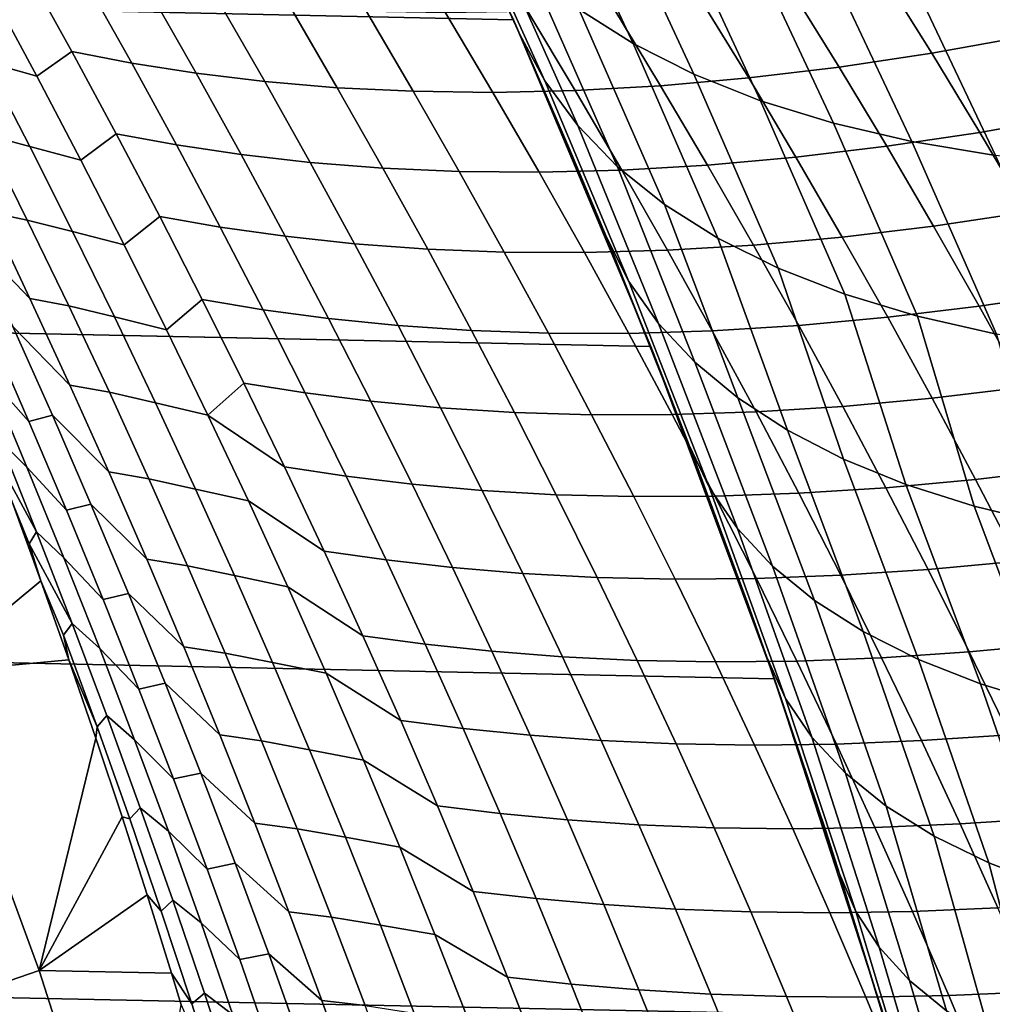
# Model space of a CAD drawing. Header units: metres. Extents: x -29 to 117, y -464 to 29.
# Tile 237 of 362: x 24.72 to 28.04, y 8.39 to 11.75. Entities that reach past the tile are written whole.
import ezdxf

# ---------------------------------------------------------------- set-up
doc = ezdxf.new("R2010")
doc.units = ezdxf.units.M
doc.layers.add('solid_24_501_056_XXX', color=7, linetype='CONTINUOUS')

msp = doc.modelspace()

# ---------------------------------------------------------------- linework, layer by layer
at = {"layer": 'solid_24_501_056_XXX'}
for points in [[(26.401428, 11.754766, -99.5), (-25.886116, 12.849844, -99.5), (-25.325327, 13.922554, -99.5), (25.886116, 12.849844, -99.5)], [(26.870518, 10.63886, -99.5), (-26.401428, 11.754766, -99.5), (-25.886116, 12.849844, -99.5), (26.401428, 11.754766, -99.5)], [(26.422594, 11.707113, 18.701143), (26.401428, 11.754766, -99.5), (25.886116, 12.849844, -99.5), (26.242298, 12.105858, 18.942591)], [(26.507053, 12.325707, 21.65027), (26.810678, 11.673087, 21.266365), (26.62525, 11.791043, 20.845161), (26.3193, 12.445448, 21.238832)], [(26.111, 12.386514, 19.11849), (26.422594, 11.707113, 18.701143), (26.242298, 12.105858, 18.942591)], [(26.203711, 12.221747, 19.55518), (26.508913, 11.545798, 19.149055), (26.422594, 11.707113, 18.701143), (26.111, 12.386514, 19.11849)], [(26.715372, 12.219617, 22.05551), (27.017679, 11.56857, 21.681019), (26.810678, 11.673087, 21.266365), (26.507053, 12.325707, 21.65027)], [(26.321302, 12.065793, 19.988262), (26.620943, 11.393126, 19.592409), (26.508913, 11.545798, 19.149055), (26.203711, 12.221747, 19.55518)], [(26.943644, 12.127488, 22.453348), (27.245617, 11.47781, 22.087854), (27.017679, 11.56857, 21.681019), (26.715372, 12.219617, 22.05551)], [(27.191189, 12.049595, 22.842609), (27.493799, 11.401085, 22.485636), (27.245617, 11.47781, 22.087854), (26.943644, 12.127488, 22.453348)], [(26.461958, 11.922078, 20.418694), (26.757051, 11.2524, 20.032969), (26.620943, 11.393126, 19.592409), (26.321302, 12.065793, 19.988262)], [(27.457275, 11.986167, 23.222143), (27.761469, 11.33863, 22.873144), (27.493799, 11.401085, 22.485636), (27.191189, 12.049595, 22.842609)], [(28.153046, 11.698453, 78.250122), (28.481749, 11.767715, 78.050812), (28.312296, 12.036359, 77.928833), (27.984922, 11.966834, 78.130173)], [(27.741116, 11.937392, 23.590824), (28.047808, 11.290633, 23.249197), (27.761469, 11.33863, 22.873144), (27.457275, 11.986167, 23.222143)], [(27.83004, 11.640263, 78.462173), (28.153046, 11.698453, 78.250122), (27.984922, 11.966834, 78.130173), (27.663189, 11.908591, 78.344086)], [(28.041872, 11.903417, 23.947563), (28.35194, 11.257243, 23.61265), (28.047808, 11.290633, 23.249197), (27.741116, 11.937392, 23.590824)], [(24.77412, 11.562325, 81.922707), (24.8941, 11.646217, 81.537537), (24.739557, 11.925807, 81.430641), (24.620005, 11.848322, 81.815804)], [(24.8941, 11.646217, 81.537537), (25.098444, 11.606708, 81.20826), (24.942703, 11.884617, 81.100906), (24.739557, 11.925807, 81.430641)], [(26.62525, 11.791043, 20.845161), (26.916813, 11.124065, 20.469351), (26.757051, 11.2524, 20.032969), (26.461958, 11.922078, 20.418694)], [(27.513681, 11.592826, 78.686722), (27.83004, 11.640263, 78.462173), (27.663189, 11.908591, 78.344086), (27.348055, 11.861306, 78.570343)], [(24.60058, 11.611274, 82.267555), (24.77412, 11.562325, 81.922707), (24.620005, 11.848322, 81.815804), (24.447783, 11.899095, 82.160973)], [(25.098444, 11.606708, 81.20826), (25.318169, 11.572198, 80.888031), (25.161304, 11.848495, 80.780144), (24.942703, 11.884617, 81.100906)], [(25.318169, 11.572198, 80.888031), (25.552467, 11.54358, 80.577217), (25.394535, 11.818352, 80.468727), (25.161304, 11.848495, 80.780144)], [(27.204805, 11.55595, 78.923447), (27.513681, 11.592826, 78.686722), (27.348055, 11.861306, 78.570343), (27.040363, 11.824782, 78.808632)], [(25.552467, 11.54358, 80.577217), (25.800047, 11.522474, 80.275909), (25.641066, 11.795845, 80.166702), (25.394535, 11.818352, 80.468727)], [(26.90423, 11.529424, 79.171997), (27.204805, 11.55595, 78.923447), (27.040363, 11.824782, 78.808632), (26.740934, 11.798801, 79.058594)], [(25.800047, 11.522474, 80.275909), (26.059671, 11.510262, 79.984222), (25.899633, 11.782384, 79.874168), (25.641066, 11.795845, 80.166702)], [(26.059671, 11.510262, 79.984222), (26.330936, 11.50679, 79.702843), (26.16984, 11.77782, 79.591812), (25.899633, 11.782384, 79.874168)], [(26.330936, 11.50679, 79.702843), (26.612648, 11.513181, 79.431908), (26.450464, 11.783295, 79.319771), (26.16984, 11.77782, 79.591812)], [(26.612648, 11.513181, 79.431908), (26.90423, 11.529424, 79.171997), (26.740934, 11.798801, 79.058594), (26.450464, 11.783295, 79.319771)], [(26.810678, 11.673087, 21.266365), (27.099726, 11.008523, 20.900183), (26.916813, 11.124065, 20.469351), (26.62525, 11.791043, 20.845161)], [(27.292519, 9.504066, -99.5), (-26.870518, 10.63886, -99.5), (-26.401428, 11.754766, -99.5), (26.870518, 10.63886, -99.5)], [(26.910879, 10.536346, 18.04961), (26.870518, 10.63886, -99.5), (26.401428, 11.754766, -99.5), (26.719536, 11.012557, 18.304743)], [(26.59129, 11.318716, 18.475792), (26.719536, 11.012557, 18.304743), (26.401428, 11.754766, -99.5)], [(26.422594, 11.707113, 18.701143), (26.59129, 11.318716, 18.475792), (26.401428, 11.754766, -99.5)], [(26.422594, 11.707113, 18.701143), (26.719536, 11.012557, 18.304743), (26.59129, 11.318716, 18.475792)], [(26.508913, 11.545798, 19.149055), (26.795904, 10.861184, 18.744738), (26.719536, 11.012557, 18.304743), (26.422594, 11.707113, 18.701143)], [(27.017679, 11.56857, 21.681019), (27.305212, 10.906137, 21.32411), (27.099726, 11.008523, 20.900183), (26.810678, 11.673087, 21.266365)], [(27.993818, 11.369973, 78.577858), (28.318092, 11.428038, 78.367683), (28.153046, 11.698453, 78.250122), (27.83004, 11.640263, 78.462173)], [(24.597071, 11.362907, 82.726868), (24.75025, 11.322083, 82.371529), (24.60058, 11.611274, 82.267555), (24.449028, 11.653707, 82.623352)], [(24.925097, 11.274929, 82.027016), (25.045607, 11.365223, 81.641937), (24.8941, 11.646217, 81.537537), (24.77412, 11.562325, 81.922707)], [(25.045607, 11.365223, 81.641937), (25.251139, 11.32736, 81.313133), (25.098444, 11.606708, 81.20826), (24.8941, 11.646217, 81.537537)], [(27.676237, 11.322453, 78.800697), (27.993818, 11.369973, 78.577858), (27.83004, 11.640263, 78.462173), (27.513681, 11.592826, 78.686722)], [(24.75025, 11.322083, 82.371529), (24.925097, 11.274929, 82.027016), (24.77412, 11.562325, 81.922707), (24.60058, 11.611274, 82.267555)], [(25.251139, 11.32736, 81.313133), (25.471985, 11.294429, 80.993439), (25.318169, 11.572198, 80.888031), (25.098444, 11.606708, 81.20826)], [(25.471985, 11.294429, 80.993439), (25.707348, 11.267297, 80.68325), (25.552467, 11.54358, 80.577217), (25.318169, 11.572198, 80.888031)], [(27.245617, 11.47781, 22.087854), (27.532629, 10.81723, 21.739801), (27.305212, 10.906137, 21.32411), (27.017679, 11.56857, 21.681019)], [(27.366179, 11.285293, 79.035858), (27.676237, 11.322453, 78.800697), (27.513681, 11.592826, 78.686722), (27.204805, 11.55595, 78.923447)], [(25.707348, 11.267297, 80.68325), (25.955971, 11.24755, 80.382668), (25.800047, 11.522474, 80.275909), (25.552467, 11.54358, 80.577217)], [(26.620943, 11.393126, 19.592409), (26.896746, 10.71775, 19.180866), (26.795904, 10.861184, 18.744738), (26.508913, 11.545798, 19.149055)], [(27.064457, 11.258284, 79.282997), (27.366179, 11.285293, 79.035858), (27.204805, 11.55595, 78.923447), (26.90423, 11.529424, 79.171997)], [(25.955971, 11.24755, 80.382668), (26.21665, 11.236538, 80.091843), (26.059671, 11.510262, 79.984222), (25.800047, 11.522474, 80.275909)], [(26.21665, 11.236538, 80.091843), (26.48897, 11.234111, 79.81144), (26.330936, 11.50679, 79.702843), (26.059671, 11.510262, 79.984222)], [(26.48897, 11.234111, 79.81144), (26.771765, 11.241364, 79.541641), (26.612648, 11.513181, 79.431908), (26.330936, 11.50679, 79.702843)], [(26.771765, 11.241364, 79.541641), (27.064457, 11.258284, 79.282997), (26.90423, 11.529424, 79.171997), (26.612648, 11.513181, 79.431908)], [(27.493799, 11.401085, 22.485636), (27.78126, 10.742081, 22.14595), (27.532629, 10.81723, 21.739801), (27.245617, 11.47781, 22.087854)], [(27.761469, 11.33863, 22.873144), (28.050325, 10.680923, 22.541281), (27.78126, 10.742081, 22.14595), (27.493799, 11.401085, 22.485636)], [(28.154457, 11.097746, 78.691116), (28.479998, 11.155609, 78.482796), (28.318092, 11.428038, 78.367683), (27.993818, 11.369973, 78.577858)], [(24.611361, 11.097818, 83.194489), (24.741951, 11.070801, 82.827751), (24.597071, 11.362907, 82.726868), (24.468527, 11.391171, 83.094299)], [(25.07288, 10.986169, 82.128716), (25.194023, 11.082858, 81.74382), (25.045607, 11.365223, 81.641937), (24.925097, 11.274929, 82.027016)], [(25.194023, 11.082858, 81.74382), (25.400736, 11.046608, 81.415504), (25.251139, 11.32736, 81.313133), (25.045607, 11.365223, 81.641937)], [(26.757051, 11.2524, 20.032969), (27.020807, 10.584995, 19.61438), (26.896746, 10.71775, 19.180866), (26.620943, 11.393126, 19.592409)], [(27.835657, 11.050216, 78.912239), (28.154457, 11.097746, 78.691116), (27.993818, 11.369973, 78.577858), (27.676237, 11.322453, 78.800697)], [(24.741951, 11.070801, 82.827751), (24.896738, 11.031556, 82.472885), (24.75025, 11.322083, 82.371529), (24.597071, 11.362907, 82.726868)], [(28.047808, 11.290633, 23.249197), (28.338978, 10.633953, 22.924551), (28.050325, 10.680923, 22.541281), (27.761469, 11.33863, 22.873144)], [(24.411787, 11.308157, 83.506508), (24.553656, 11.008043, 83.606682), (24.751009, 10.803224, 83.292038), (24.611361, 11.097818, 83.194489)], [(24.896738, 11.031556, 82.472885), (25.07288, 10.986169, 82.128716), (24.925097, 11.274929, 82.027016), (24.75025, 11.322083, 82.371529)], [(25.400736, 11.046608, 81.415504), (25.622694, 11.015217, 81.096359), (25.471985, 11.294429, 80.993439), (25.251139, 11.32736, 81.313133)], [(27.52442, 11.012836, 79.145836), (27.835657, 11.050216, 78.912239), (27.676237, 11.322453, 78.800697), (27.366179, 11.285293, 79.035858)], [(25.622694, 11.015217, 81.096359), (25.859118, 10.989532, 80.786804), (25.707348, 11.267297, 80.68325), (25.471985, 11.294429, 80.993439)], [(25.859118, 10.989532, 80.786804), (26.10878, 10.971101, 80.486961), (25.955971, 11.24755, 80.382668), (25.707348, 11.267297, 80.68325)], [(27.221558, 10.985407, 79.391548), (27.52442, 11.012836, 79.145836), (27.366179, 11.285293, 79.035858), (27.064457, 11.258284, 79.282997)], [(26.10878, 10.971101, 80.486961), (26.370508, 10.961243, 80.196999), (26.21665, 11.236538, 80.091843), (25.955971, 11.24755, 80.382668)], [(26.370508, 10.961243, 80.196999), (26.643883, 10.959808, 79.917587), (26.48897, 11.234111, 79.81144), (26.21665, 11.236538, 80.091843)], [(26.643883, 10.959808, 79.917587), (26.927759, 10.967868, 79.648918), (26.771765, 11.241364, 79.541641), (26.48897, 11.234111, 79.81144)], [(26.916813, 11.124065, 20.469351), (27.167717, 10.46332, 20.043987), (27.020807, 10.584995, 19.61438), (26.757051, 11.2524, 20.032969)], [(26.927759, 10.967868, 79.648918), (27.221558, 10.985407, 79.391548), (27.064457, 11.258284, 79.282997), (26.771765, 11.241364, 79.541641)], [(24.751009, 10.803224, 83.292038), (24.883615, 10.777419, 82.926003), (24.741951, 11.070801, 82.827751), (24.611361, 11.097818, 83.194489)], [(27.099726, 11.008523, 20.900183), (27.337036, 10.353086, 20.468403), (27.167717, 10.46332, 20.043987), (26.916813, 11.124065, 20.469351)], [(27.991877, 10.776135, 79.021309), (28.311893, 10.823605, 78.801895), (28.154457, 11.097746, 78.691116), (27.835657, 11.050216, 78.912239)], [(24.883615, 10.777419, 82.926003), (25.039989, 10.739726, 82.571602), (24.896738, 11.031556, 82.472885), (24.741951, 11.070801, 82.827751)], [(25.217413, 10.696077, 82.227783), (25.339296, 10.799152, 81.843163), (25.194023, 11.082858, 81.74382), (25.07288, 10.986169, 82.128716)], [(25.339296, 10.799152, 81.843163), (25.54718, 10.764482, 81.515343), (25.400736, 11.046608, 81.415504), (25.194023, 11.082858, 81.74382)], [(25.039989, 10.739726, 82.571602), (25.217413, 10.696077, 82.227783), (25.07288, 10.986169, 82.128716), (24.896738, 11.031556, 82.472885)], [(25.54718, 10.764482, 81.515343), (25.770243, 10.734594, 81.196762), (25.622694, 11.015217, 81.096359), (25.400736, 11.046608, 81.415504)], [(27.679468, 10.738605, 79.253342), (27.991877, 10.776135, 79.021309), (27.835657, 11.050216, 78.912239), (27.52442, 11.012836, 79.145836)], [(24.553656, 11.008043, 83.606682), (24.692238, 10.706684, 83.704124), (24.887419, 10.507417, 83.386925), (24.751009, 10.803224, 83.292038)], [(25.770243, 10.734594, 81.196762), (26.007719, 10.710316, 80.887848), (25.859118, 10.989532, 80.786804), (25.622694, 11.015217, 81.096359)], [(26.719536, 11.012557, 18.304743), (27.001261, 10.302521, 17.928955), (26.910879, 10.536346, 18.04961)], [(26.795904, 10.861184, 18.744738), (27.071301, 10.156134, 18.377897), (27.001261, 10.302521, 17.928955), (26.719536, 11.012557, 18.304743)], [(27.305212, 10.906137, 21.32411), (27.528261, 10.254621, 20.88636), (27.337036, 10.353086, 20.468403), (27.099726, 11.008523, 20.900183)], [(27.375467, 10.710819, 79.497635), (27.679468, 10.738605, 79.253342), (27.52442, 11.012836, 79.145836), (27.221558, 10.985407, 79.391548)], [(26.007719, 10.710316, 80.887848), (26.258417, 10.693157, 80.588753), (26.10878, 10.971101, 80.486961), (25.859118, 10.989532, 80.786804)], [(26.258417, 10.693157, 80.588753), (26.521191, 10.684405, 80.29966), (26.370508, 10.961243, 80.196999), (26.10878, 10.971101, 80.486961)], [(26.521191, 10.684405, 80.29966), (26.795612, 10.683911, 80.021255), (26.643883, 10.959808, 79.917587), (26.370508, 10.961243, 80.196999)], [(26.795612, 10.683911, 80.021255), (27.080566, 10.692721, 79.753723), (26.927759, 10.967868, 79.648918), (26.643883, 10.959808, 79.917587)], [(27.080566, 10.692721, 79.753723), (27.375467, 10.710819, 79.497635), (27.221558, 10.985407, 79.391548), (26.927759, 10.967868, 79.648918)], [(27.532629, 10.81723, 21.739801), (27.740818, 10.168221, 21.296608), (27.528261, 10.254621, 20.88636), (27.305212, 10.906137, 21.32411)], [(26.896746, 10.71775, 19.180866), (27.166536, 10.017597, 18.8235), (27.071301, 10.156134, 18.377897), (26.795904, 10.861184, 18.744738)], [(24.478584, 10.841647, 84.440445), (24.61129, 10.534775, 84.535301), (24.747255, 10.383326, 84.190514), (24.61532, 10.685801, 84.097343)], [(24.887419, 10.507417, 83.386925), (25.022013, 10.482797, 83.021584), (24.883615, 10.777419, 82.926003), (24.751009, 10.803224, 83.292038)], [(25.358643, 10.404687, 82.324203), (25.481373, 10.514138, 81.939957), (25.339296, 10.799152, 81.843163), (25.217413, 10.696077, 82.227783)], [(25.481373, 10.514138, 81.939957), (25.690416, 10.481011, 81.612633), (25.54718, 10.764482, 81.515343), (25.339296, 10.799152, 81.843163)], [(27.78126, 10.742081, 22.14595), (27.974075, 10.094145, 21.697924), (27.740818, 10.168221, 21.296608), (27.532629, 10.81723, 21.739801)], [(28.144836, 10.500236, 79.127869), (28.466061, 10.547571, 78.910172), (28.311893, 10.823605, 78.801895), (27.991877, 10.776135, 79.021309)], [(25.022013, 10.482797, 83.021584), (25.179953, 10.446626, 82.667664), (25.039989, 10.739726, 82.571602), (24.883615, 10.777419, 82.926003)], [(25.690416, 10.481011, 81.612633), (25.914576, 10.45259, 81.294624), (25.770243, 10.734594, 81.196762), (25.54718, 10.764482, 81.515343)], [(27.831259, 10.462624, 79.358345), (28.144836, 10.500236, 79.127869), (27.991877, 10.776135, 79.021309), (27.679468, 10.738605, 79.253342)], [(25.179953, 10.446626, 82.667664), (25.358643, 10.404687, 82.324203), (25.217413, 10.696077, 82.227783), (25.039989, 10.739726, 82.571602)], [(25.914576, 10.45259, 81.294624), (26.153099, 10.429677, 80.986359), (26.007719, 10.710316, 80.887848), (25.770243, 10.734594, 81.196762)], [(27.526125, 10.434546, 79.601212), (27.831259, 10.462624, 79.358345), (27.679468, 10.738605, 79.253342), (27.375467, 10.710819, 79.497635)], [(28.050325, 10.680923, 22.541281), (28.227331, 10.032613, 22.089108), (27.974075, 10.094145, 21.697924), (27.78126, 10.742081, 22.14595)], [(24.747255, 10.383326, 84.190514), (24.827482, 10.404115, 83.79882), (24.692238, 10.706684, 83.704124), (24.61532, 10.685801, 84.097343)], [(24.692238, 10.706684, 83.704124), (24.827482, 10.404115, 83.79882), (25.02054, 10.210429, 83.479141), (24.887419, 10.507417, 83.386925)], [(26.153099, 10.429677, 80.986359), (26.404825, 10.413746, 80.688019), (26.258417, 10.693157, 80.588753), (26.007719, 10.710316, 80.887848)], [(26.404825, 10.413746, 80.688019), (26.668638, 10.406052, 80.399818), (26.521191, 10.684405, 80.29966), (26.258417, 10.693157, 80.588753)], [(26.944103, 10.406446, 80.122414), (27.230127, 10.415951, 79.856026), (27.080566, 10.692721, 79.753723), (26.795612, 10.683911, 80.021255)], [(27.020807, 10.584995, 19.61438), (27.285904, 9.889345, 19.266361), (27.166536, 10.017597, 18.8235), (26.896746, 10.71775, 19.180866)], [(27.230127, 10.415951, 79.856026), (27.526125, 10.434546, 79.601212), (27.375467, 10.710819, 79.497635), (27.080566, 10.692721, 79.753723)], [(26.668638, 10.406052, 80.399818), (26.944103, 10.406446, 80.122414), (26.795612, 10.683911, 80.021255), (26.521191, 10.684405, 80.29966)], [(27.666569, 8.352916, -99.5), (-27.292519, 9.504066, -99.5), (-26.870518, 10.63886, -99.5), (27.292519, 9.504066, -99.5)], [(24.647518, 10.318357, 84.994858), (24.740648, 10.226745, 84.627373), (24.61129, 10.534775, 84.535301), (24.518887, 10.629243, 84.902176)], [(27.467724, 8.985218, 17.306728), (27.292519, 9.504066, -99.5), (26.870518, 10.63886, -99.5), (27.266735, 9.577847, 17.574413)], [(27.202774, 9.758027, 17.659704), (27.266735, 9.577847, 17.574413), (26.870518, 10.63886, -99.5)], [(27.001261, 10.302521, 17.928955), (27.202774, 9.758027, 17.659704), (26.870518, 10.63886, -99.5)], [(26.910879, 10.536346, 18.04961), (27.001261, 10.302521, 17.928955), (26.870518, 10.63886, -99.5)], [(27.167717, 10.46332, 20.043987), (27.429035, 9.771772, 19.705124), (27.285904, 9.889345, 19.266361), (27.020807, 10.584995, 19.61438)], [(24.61129, 10.534775, 84.535301), (24.740648, 10.226745, 84.627373), (24.875864, 10.079713, 84.28096), (24.747255, 10.383326, 84.190514)], [(25.02054, 10.210429, 83.479141), (25.157089, 10.186963, 83.114487), (25.022013, 10.482797, 83.021584), (24.887419, 10.507417, 83.386925)], [(25.358643, 10.404687, 82.324203), (25.620199, 10.227844, 82.034164), (25.481373, 10.514138, 81.939957)], [(25.620199, 10.227844, 82.034164), (25.830391, 10.196227, 81.707352), (25.690416, 10.481011, 81.612633), (25.481373, 10.514138, 81.939957)], [(27.979731, 10.184916, 79.460808), (28.294468, 10.222539, 79.231895), (28.144836, 10.500236, 79.127869), (27.831259, 10.462624, 79.358345)], [(25.157089, 10.186963, 83.114487), (25.316574, 10.152287, 82.761047), (25.179953, 10.446626, 82.667664), (25.022013, 10.482797, 83.021584)], [(25.830391, 10.196227, 81.707352), (26.055639, 10.169234, 81.389923), (25.914576, 10.45259, 81.294624), (25.690416, 10.481011, 81.612633)], [(27.337036, 10.353086, 20.468403), (27.595493, 9.665238, 20.138445), (27.429035, 9.771772, 19.705124), (27.167717, 10.46332, 20.043987)], [(27.673471, 10.156612, 79.702255), (27.979731, 10.184916, 79.460808), (27.831259, 10.462624, 79.358345), (27.526125, 10.434546, 79.601212)], [(25.316574, 10.152287, 82.761047), (25.496515, 10.112028, 82.417946), (25.358643, 10.404687, 82.324203), (25.179953, 10.446626, 82.667664)], [(26.055639, 10.169234, 81.389923), (26.295198, 10.147644, 81.082314), (26.153099, 10.429677, 80.986359), (25.914576, 10.45259, 81.294624)], [(26.295198, 10.147644, 81.082314), (26.547945, 10.132895, 80.784744), (26.404825, 10.413746, 80.688019), (26.153099, 10.429677, 80.986359)], [(27.376383, 10.13758, 79.955788), (27.673471, 10.156612, 79.702255), (27.526125, 10.434546, 79.601212), (27.230127, 10.415951, 79.856026)], [(24.875864, 10.079713, 84.28096), (24.959337, 10.100366, 83.890747), (24.827482, 10.404115, 83.79882), (24.747255, 10.383326, 84.190514)], [(24.827482, 10.404115, 83.79882), (24.959337, 10.100366, 83.890747), (25.15032, 9.912292, 83.568672), (25.02054, 10.210429, 83.479141)], [(25.358643, 10.404687, 82.324203), (25.496515, 10.112028, 82.417946), (25.755722, 9.9403, 82.125778), (25.620199, 10.227844, 82.034164)], [(26.547945, 10.132895, 80.784744), (26.812792, 10.126208, 80.497429), (26.668638, 10.406052, 80.399818), (26.404825, 10.413746, 80.688019)], [(26.812792, 10.126208, 80.497429), (27.089293, 10.127439, 80.221031), (26.944103, 10.406446, 80.122414), (26.668638, 10.406052, 80.399818)], [(27.089293, 10.127439, 80.221031), (27.376383, 10.13758, 79.955788), (27.230127, 10.415951, 79.856026), (26.944103, 10.406446, 80.122414)], [(24.772762, 10.006342, 85.084717), (24.647518, 10.318357, 84.994858), (24.587614, 10.378462, 85.351852), (24.626564, 10.276247, 85.405563)], [(27.528261, 10.254621, 20.88636), (27.784769, 9.57007, 20.564991), (27.595493, 9.665238, 20.138445), (27.337036, 10.353086, 20.468403)], [(24.772762, 10.006342, 85.084717), (24.866606, 9.917587, 84.716644), (24.740648, 10.226745, 84.627373), (24.647518, 10.318357, 84.994858)], [(27.001261, 10.302521, 17.928955), (27.266735, 9.577847, 17.574413), (27.202774, 9.758027, 17.659704)], [(27.071301, 10.156134, 18.377897), (27.330524, 9.437169, 18.032515), (27.266735, 9.577847, 17.574413), (27.001261, 10.302521, 17.928955)], [(24.772762, 10.006342, 85.084717), (24.626564, 10.276247, 85.405563), (24.689688, 10.108077, 85.492523), (24.74791, 9.965275, 85.493156)], [(27.740818, 10.168221, 21.296608), (27.996279, 9.48656, 20.983456), (27.784769, 9.57007, 20.564991), (27.528261, 10.254621, 20.88636)], [(24.740648, 10.226745, 84.627373), (24.866606, 9.917587, 84.716644), (25.001095, 9.77499, 84.36866), (24.875864, 10.079713, 84.28096)], [(25.755722, 9.9403, 82.125778), (25.967051, 9.910157, 81.799484), (25.830391, 10.196227, 81.707352), (25.620199, 10.227844, 82.034164)], [(28.124819, 9.905503, 79.560707), (28.440708, 9.943069, 79.333351), (28.294468, 10.222539, 79.231895), (27.979731, 10.184916, 79.460808)], [(25.15032, 9.912292, 83.568672), (25.288794, 9.889951, 83.204697), (25.157089, 10.186963, 83.114487), (25.02054, 10.210429, 83.479141)], [(25.967051, 9.910157, 81.799484), (26.193375, 9.884553, 81.482635), (26.055639, 10.169234, 81.389923), (25.830391, 10.196227, 81.707352)], [(25.288794, 9.889951, 83.204697), (25.449799, 9.856738, 82.851738), (25.316574, 10.152287, 82.761047), (25.157089, 10.186963, 83.114487)], [(26.193375, 9.884553, 81.482635), (26.433964, 9.864245, 81.175697), (26.295198, 10.147644, 81.082314), (26.055639, 10.169234, 81.389923)], [(27.166536, 10.017597, 18.8235), (27.420143, 9.304439, 18.487299), (27.330524, 9.437169, 18.032515), (27.071301, 10.156134, 18.377897)], [(27.51927, 9.857635, 80.052994), (27.817442, 9.877041, 79.800743), (27.673471, 10.156612, 79.702255), (27.376383, 10.13758, 79.955788)], [(27.817442, 9.877041, 79.800743), (28.124819, 9.905503, 79.560707), (27.979731, 10.184916, 79.460808), (27.673471, 10.156612, 79.702255)], [(27.974075, 10.094145, 21.697924), (28.229378, 9.414964, 21.392555), (27.996279, 9.48656, 20.983456), (27.740818, 10.168221, 21.296608)], [(25.449799, 9.856738, 82.851738), (25.630974, 9.818131, 82.50901), (25.496515, 10.112028, 82.417946), (25.316574, 10.152287, 82.761047)], [(26.433964, 9.864245, 81.175697), (26.687723, 9.850632, 80.878899), (26.547945, 10.132895, 80.784744), (26.295198, 10.147644, 81.082314)], [(26.687723, 9.850632, 80.878899), (26.953594, 9.844904, 80.592476), (26.812792, 10.126208, 80.497429), (26.547945, 10.132895, 80.784744)], [(26.953594, 9.844904, 80.592476), (27.231125, 9.846915, 80.317085), (27.089293, 10.127439, 80.221031), (26.812792, 10.126208, 80.497429)], [(27.231125, 9.846915, 80.317085), (27.51927, 9.857635, 80.052994), (27.376383, 10.13758, 79.955788), (27.089293, 10.127439, 80.221031)], [(24.788435, 9.83843, 85.62838), (24.689688, 10.108077, 85.492523), (24.409439, 9.524592, 92.171654)], [(24.74791, 9.965275, 85.493156), (24.689688, 10.108077, 85.492523), (24.788435, 9.83843, 85.62838)], [(25.001095, 9.77499, 84.36866), (25.087751, 9.795468, 83.979897), (24.959337, 10.100366, 83.890747), (24.875864, 10.079713, 84.28096)], [(24.959337, 10.100366, 83.890747), (25.087751, 9.795468, 83.979897), (25.276709, 9.613036, 83.655502), (25.15032, 9.912292, 83.568672)], [(25.496515, 10.112028, 82.417946), (25.630974, 9.818131, 82.50901), (25.887888, 9.651533, 82.214783), (25.755722, 9.9403, 82.125778)], [(28.227331, 10.032613, 22.089108), (28.483347, 9.355501, 21.791037), (28.229378, 9.414964, 21.392555), (27.974075, 10.094145, 21.697924)], [(24.74791, 9.965275, 85.493156), (24.894569, 9.693235, 85.171753), (24.772762, 10.006342, 85.084717)], [(24.894569, 9.693235, 85.171753), (24.989113, 9.60734, 84.803116), (24.866606, 9.917587, 84.716644), (24.772762, 10.006342, 85.084717)], [(27.285904, 9.889345, 19.266361), (27.534781, 9.181534, 18.939215), (27.420143, 9.304439, 18.487299), (27.166536, 10.017597, 18.8235)], [(24.894569, 9.693235, 85.171753), (24.74791, 9.965275, 85.493156), (24.788435, 9.83843, 85.62838), (24.865929, 9.653115, 85.578468)], [(25.887888, 9.651533, 82.214783), (26.10034, 9.622828, 81.889015), (25.967051, 9.910157, 81.799484), (25.755722, 9.9403, 82.125778)], [(24.866606, 9.917587, 84.716644), (24.989113, 9.60734, 84.803116), (25.122896, 9.469198, 84.453606), (25.001095, 9.77499, 84.36866)], [(25.276709, 9.613036, 83.655502), (25.417072, 9.591787, 83.292198), (25.288794, 9.889951, 83.204697), (25.15032, 9.912292, 83.568672)], [(25.417072, 9.591787, 83.292198), (25.579573, 9.56001, 82.939713), (25.449799, 9.856738, 82.851738), (25.288794, 9.889951, 83.204697)], [(26.10034, 9.622828, 81.889015), (26.327728, 9.598575, 81.572754), (26.193375, 9.884553, 81.482635), (25.967051, 9.910157, 81.799484)], [(26.327728, 9.598575, 81.572754), (26.569336, 9.579506, 81.266487), (26.433964, 9.864245, 81.175697), (26.193375, 9.884553, 81.482635)], [(27.429035, 9.771772, 19.705124), (27.674078, 9.06884, 19.386847), (27.534781, 9.181534, 18.939215), (27.285904, 9.889345, 19.266361)], [(27.957975, 9.595856, 79.896629), (28.26646, 9.624411, 79.658012), (28.124819, 9.905503, 79.560707), (27.817442, 9.877041, 79.800743)], [(25.579573, 9.56001, 82.939713), (25.761965, 9.523026, 82.597374), (25.630974, 9.818131, 82.50901), (25.449799, 9.856738, 82.851738)], [(26.569336, 9.579506, 81.266487), (26.824099, 9.566982, 80.970459), (26.687723, 9.850632, 80.878899), (26.433964, 9.864245, 81.175697)], [(27.369535, 9.564899, 80.410561), (27.65873, 9.576138, 80.147606), (27.51927, 9.857635, 80.052994), (27.231125, 9.846915, 80.317085)], [(27.65873, 9.576138, 80.147606), (27.957975, 9.595856, 79.896629), (27.817442, 9.877041, 79.800743), (27.51927, 9.857635, 80.052994)], [(24.883923, 9.569469, 85.759636), (24.788435, 9.83843, 85.62838), (24.409439, 9.524592, 92.171654)], [(24.865929, 9.653115, 85.578468), (24.788435, 9.83843, 85.62838), (24.883923, 9.569469, 85.759636)], [(25.630974, 9.818131, 82.50901), (25.761965, 9.523026, 82.597374), (26.016642, 9.361572, 82.301155), (25.887888, 9.651533, 82.214783)], [(26.824099, 9.566982, 80.970459), (27.090984, 9.56216, 80.684929), (26.953594, 9.844904, 80.592476), (26.687723, 9.850632, 80.878899)], [(27.090984, 9.56216, 80.684929), (27.369535, 9.564899, 80.410561), (27.231125, 9.846915, 80.317085), (26.953594, 9.844904, 80.592476)], [(25.122896, 9.469198, 84.453606), (25.212669, 9.489458, 84.066254), (25.087751, 9.795468, 83.979897), (25.001095, 9.77499, 84.36866)], [(25.087751, 9.795468, 83.979897), (25.212669, 9.489458, 84.066254), (25.399656, 9.312697, 83.739616), (25.276709, 9.613036, 83.655502)], [(27.595493, 9.665238, 20.138445), (27.837597, 8.966712, 19.828783), (27.674078, 9.06884, 19.386847), (27.429035, 9.771772, 19.705124)], [(24.980551, 9.339959, 85.660995), (25.012888, 9.379087, 85.255951), (24.894569, 9.693235, 85.171753), (24.865929, 9.653115, 85.578468)], [(25.012888, 9.379087, 85.255951), (25.108122, 9.296055, 84.886772), (24.989113, 9.60734, 84.803116), (24.894569, 9.693235, 85.171753)], [(24.865929, 9.653115, 85.578468), (24.883923, 9.569469, 85.759636), (24.980551, 9.339959, 85.660995)], [(26.016642, 9.361572, 82.301155), (26.230202, 9.334269, 81.975914), (26.10034, 9.622828, 81.889015), (25.887888, 9.651533, 82.214783)], [(27.784769, 9.57007, 20.564991), (28.024824, 8.875471, 20.263636), (27.837597, 8.966712, 19.828783), (27.595493, 9.665238, 20.138445)], [(26.230202, 9.334269, 81.975914), (26.458643, 9.311325, 81.660255), (26.327728, 9.598575, 81.572754), (26.10034, 9.622828, 81.889015)], [(28.095011, 9.313079, 79.989899), (28.404594, 9.341658, 79.752686), (28.26646, 9.624411, 79.658012), (27.957975, 9.595856, 79.896629)], [(24.989113, 9.60734, 84.803116), (25.108122, 9.296055, 84.886772), (25.241222, 9.162388, 84.535797), (25.122896, 9.469198, 84.453606)], [(25.399656, 9.312697, 83.739616), (25.541872, 9.292509, 83.376976), (25.417072, 9.591787, 83.292198), (25.276709, 9.613036, 83.655502)], [(25.541872, 9.292509, 83.376976), (25.705843, 9.262136, 83.024971), (25.579573, 9.56001, 82.939713), (25.417072, 9.591787, 83.292198)], [(26.458643, 9.311325, 81.660255), (26.701258, 9.293452, 81.35466), (26.569336, 9.579506, 81.266487), (26.327728, 9.598575, 81.572754)], [(27.794701, 9.293114, 80.239609), (28.095011, 9.313079, 79.989899), (27.957975, 9.595856, 79.896629), (27.65873, 9.576138, 80.147606)], [(24.976219, 9.301143, 85.886497), (24.883923, 9.569469, 85.759636), (24.409439, 9.524592, 92.171654), (24.782192, 8.507737, 92.171654)], [(24.980551, 9.339959, 85.660995), (24.883923, 9.569469, 85.759636), (24.976219, 9.301143, 85.886497)], [(25.705843, 9.262136, 83.024971), (25.889433, 9.226745, 82.683014), (25.761965, 9.523026, 82.597374), (25.579573, 9.56001, 82.939713)], [(26.701258, 9.293452, 81.35466), (26.957014, 9.281971, 81.059402), (26.824099, 9.566982, 80.970459), (26.569336, 9.579506, 81.266487)], [(26.957014, 9.281971, 81.059402), (27.224907, 9.278006, 80.774773), (27.090984, 9.56216, 80.684929), (26.824099, 9.566982, 80.970459)], [(27.224907, 9.278006, 80.774773), (27.504467, 9.281415, 80.501411), (27.369535, 9.564899, 80.410561), (27.090984, 9.56216, 80.684929)], [(27.266735, 9.577847, 17.574413), (27.515285, 8.8385, 17.243387), (27.467724, 8.985218, 17.306728)], [(27.330524, 9.437169, 18.032515), (27.570204, 8.709594, 17.692469), (27.515285, 8.8385, 17.243387), (27.266735, 9.577847, 17.574413)], [(27.504467, 9.281415, 80.501411), (27.794701, 9.293114, 80.239609), (27.65873, 9.576138, 80.147606), (27.369535, 9.564899, 80.410561)], [(27.996279, 9.48656, 20.983456), (28.235168, 8.795403, 20.690041), (28.024824, 8.875471, 20.263636), (27.784769, 9.57007, 20.564991)], [(24.782192, 8.507737, 92.171654), (24.409439, 9.524592, 92.171654), (23.881174, 9.318463, 99.382652), (24.245859, 8.323614, 99.382652)], [(25.761965, 9.523026, 82.597374), (25.889433, 9.226745, 82.683014), (26.14193, 9.070453, 82.384888), (26.016642, 9.361572, 82.301155)], [(27.991997, 7.187365, -99.5), (-27.666569, 8.352916, -99.5), (-27.292519, 9.504066, -99.5), (27.666569, 8.352916, -99.5)], [(25.241222, 9.162388, 84.535797), (25.33404, 9.182384, 84.149811), (25.212669, 9.489458, 84.066254), (25.122896, 9.469198, 84.453606)], [(25.212669, 9.489458, 84.066254), (25.33404, 9.182384, 84.149811), (25.51911, 9.011325, 83.821014), (25.399656, 9.312697, 83.739616)], [(27.70755, 8.21594, 16.986883), (27.666569, 8.352916, -99.5), (27.292519, 9.504066, -99.5), (27.515285, 8.8385, 17.243387)], [(27.467724, 8.985218, 17.306728), (27.515285, 8.8385, 17.243387), (27.292519, 9.504066, -99.5)], [(28.229378, 9.414964, 21.392555), (28.467972, 8.726761, 21.106655), (28.235168, 8.795403, 20.690041), (27.996279, 9.48656, 20.983456)], [(27.420143, 9.304439, 18.487299), (27.649755, 8.587777, 18.139025), (27.570204, 8.709594, 17.692469), (27.330524, 9.437169, 18.032515)], [(25.091736, 9.025853, 85.740738), (25.127676, 9.063951, 85.337311), (25.012888, 9.379087, 85.255951), (24.980551, 9.339959, 85.660995)], [(25.127676, 9.063951, 85.337311), (25.223585, 8.98378, 84.967613), (25.108122, 9.296055, 84.886772), (25.012888, 9.379087, 85.255951)], [(26.14193, 9.070453, 82.384888), (26.356585, 9.044514, 82.060173), (26.230202, 9.334269, 81.975914), (26.016642, 9.361572, 82.301155)], [(24.980551, 9.339959, 85.660995), (24.976219, 9.301143, 85.886497), (25.065384, 9.033392, 86.009186), (25.091736, 9.025853, 85.740738)], [(26.356585, 9.044514, 82.060173), (26.586063, 9.022839, 81.745117), (26.458643, 9.311325, 81.660255), (26.230202, 9.334269, 81.975914)], [(27.92712, 9.008593, 80.328964), (28.228483, 9.028742, 80.080528), (28.095011, 9.313079, 79.989899), (27.794701, 9.293114, 80.239609)], [(25.065384, 9.033392, 86.009186), (24.976219, 9.301143, 85.886497), (24.782192, 8.507737, 92.171654)], [(25.108122, 9.296055, 84.886772), (25.223585, 8.98378, 84.967613), (25.356024, 8.854606, 84.615219), (25.241222, 9.162388, 84.535797)], [(25.51911, 9.011325, 83.821014), (25.663143, 8.992165, 83.45903), (25.541872, 9.292509, 83.376976), (25.399656, 9.312697, 83.739616)], [(25.663143, 8.992165, 83.45903), (25.828554, 8.963166, 83.107506), (25.705843, 9.262136, 83.024971), (25.541872, 9.292509, 83.376976)], [(26.586063, 9.022839, 81.745117), (26.829674, 9.006118, 81.440201), (26.701258, 9.293452, 81.35466), (26.458643, 9.311325, 81.660255)], [(26.829674, 9.006118, 81.440201), (27.086412, 8.99563, 81.145721), (26.957014, 9.281971, 81.059402), (26.701258, 9.293452, 81.35466)], [(27.086412, 8.99563, 81.145721), (27.355299, 8.99247, 80.861984), (27.224907, 9.278006, 80.774773), (26.957014, 9.281971, 81.059402)], [(27.355299, 8.99247, 80.861984), (27.635859, 8.996494, 80.589638), (27.504467, 9.281415, 80.501411), (27.224907, 9.278006, 80.774773)], [(27.534781, 9.181534, 18.939215), (27.753323, 8.474557, 18.582912), (27.649755, 8.587777, 18.139025), (27.420143, 9.304439, 18.487299)], [(27.635859, 8.996494, 80.589638), (27.92712, 9.008593, 80.328964), (27.794701, 9.293114, 80.239609), (27.504467, 9.281415, 80.501411)], [(25.828554, 8.963166, 83.107506), (26.013321, 8.929334, 82.76593), (25.889433, 9.226745, 82.683014), (25.705843, 9.262136, 83.024971)], [(25.889433, 9.226745, 82.683014), (26.013321, 8.929334, 82.76593), (26.2637, 8.778222, 82.465965), (26.14193, 9.070453, 82.384888)], [(25.356024, 8.854606, 84.615219), (25.451815, 8.874295, 84.230568), (25.33404, 9.182384, 84.149811), (25.241222, 9.162388, 84.535797)], [(25.33404, 9.182384, 84.149811), (25.451815, 8.874295, 84.230568), (25.635023, 8.708967, 83.899681), (25.51911, 9.011325, 83.821014)], [(27.674078, 9.06884, 19.386847), (27.8806, 8.370272, 19.022804), (27.753323, 8.474557, 18.582912), (27.534781, 9.181534, 18.939215)], [(25.199436, 8.710844, 85.817696), (25.238886, 8.74787, 85.415833), (25.127676, 9.063951, 85.337311), (25.091736, 9.025853, 85.740738)], [(25.238886, 8.74787, 85.415833), (25.335457, 8.670564, 85.045624), (25.223585, 8.98378, 84.967613), (25.127676, 9.063951, 85.337311)], [(26.2637, 8.778222, 82.465965), (26.479431, 8.75361, 82.141785), (26.356585, 9.044514, 82.060173), (26.14193, 9.070453, 82.384888)], [(26.479431, 8.75361, 82.141785), (26.709932, 8.733164, 81.827324), (26.586063, 9.022839, 81.745117), (26.356585, 9.044514, 82.060173)], [(27.837597, 8.966712, 19.828783), (28.031204, 8.275232, 19.457392), (27.8806, 8.370272, 19.022804), (27.674078, 9.06884, 19.386847)], [(25.151474, 8.766162, 86.127892), (25.065384, 9.033392, 86.009186), (24.782192, 8.507737, 92.171654)], [(25.091736, 9.025853, 85.740738), (25.065384, 9.033392, 86.009186), (25.151474, 8.766162, 86.127892), (25.199436, 8.710844, 85.817696)], [(25.635023, 8.708967, 83.899681), (25.780832, 8.690803, 83.538345), (25.663143, 8.992165, 83.45903), (25.51911, 9.011325, 83.821014)], [(26.709932, 8.733164, 81.827324), (26.954525, 8.717549, 81.523094), (26.829674, 9.006118, 81.440201), (26.586063, 9.022839, 81.745117)], [(28.055927, 8.722622, 80.415665), (28.358332, 8.742889, 80.168472), (28.228483, 9.028742, 80.080528), (27.92712, 9.008593, 80.328964)], [(25.223585, 8.98378, 84.967613), (25.335457, 8.670564, 85.045624), (25.467257, 8.545899, 84.691864), (25.356024, 8.854606, 84.615219)], [(25.780832, 8.690803, 83.538345), (25.947657, 8.663146, 83.187294), (25.828554, 8.963166, 83.107506), (25.663143, 8.992165, 83.45903)], [(26.954525, 8.717549, 81.523094), (27.212233, 8.708009, 81.229393), (27.086412, 8.99563, 81.145721), (26.829674, 9.006118, 81.440201)], [(27.212233, 8.708009, 81.229393), (27.482101, 8.7056, 80.946548), (27.355299, 8.99247, 80.861984), (27.086412, 8.99563, 81.145721)], [(27.482101, 8.7056, 80.946548), (27.763651, 8.710184, 80.675201), (27.635859, 8.996494, 80.589638), (27.355299, 8.99247, 80.861984)], [(27.763651, 8.710184, 80.675201), (28.055927, 8.722622, 80.415665), (27.92712, 9.008593, 80.328964), (27.635859, 8.996494, 80.589638)], [(25.947657, 8.663146, 83.187294), (26.133579, 8.630843, 82.846107), (26.013321, 8.929334, 82.76593), (25.828554, 8.963166, 83.107506)], [(28.024824, 8.875471, 20.263636), (28.204689, 8.189722, 19.885378), (28.031204, 8.275232, 19.457392), (27.837597, 8.966712, 19.828783)], [(26.013321, 8.929334, 82.76593), (26.133579, 8.630843, 82.846107), (26.381901, 8.484927, 82.54438), (26.2637, 8.778222, 82.465965)], [(25.467257, 8.545899, 84.691864), (25.565947, 8.565243, 84.30851), (25.451815, 8.874295, 84.230568), (25.356024, 8.854606, 84.615219)], [(25.451815, 8.874295, 84.230568), (25.565947, 8.565243, 84.30851), (25.747347, 8.405671, 83.975624), (25.635023, 8.708967, 83.899681)], [(28.235168, 8.795403, 20.690041), (28.400536, 8.113997, 20.305487), (28.204689, 8.189722, 19.885378), (28.024824, 8.875471, 20.263636)], [(27.515285, 8.8385, 17.243387), (27.746023, 8.08506, 16.935577), (27.70755, 8.21594, 16.986883)], [(27.570204, 8.709594, 17.692469), (27.795008, 7.963941, 17.392975), (27.746023, 8.08506, 16.935577), (27.515285, 8.8385, 17.243387)], [(26.381901, 8.484927, 82.54438), (26.598688, 8.461604, 82.220734), (26.479431, 8.75361, 82.141785), (26.2637, 8.778222, 82.465965)], [(25.23452, 8.499524, 86.242622), (25.151474, 8.766162, 86.127892), (24.782192, 8.507737, 92.171654)], [(25.303616, 8.394976, 85.891853), (25.199436, 8.710844, 85.817696), (25.151474, 8.766162, 86.127892), (25.23452, 8.499524, 86.242622)], [(25.303616, 8.394976, 85.891853), (25.346476, 8.430897, 85.491501), (25.238886, 8.74787, 85.415833), (25.199436, 8.710844, 85.817696)], [(25.346476, 8.430897, 85.491501), (25.443691, 8.356454, 85.120811), (25.335457, 8.670564, 85.045624), (25.238886, 8.74787, 85.415833)], [(26.598688, 8.461604, 82.220734), (26.830196, 8.442345, 81.906876), (26.709932, 8.733164, 81.827324), (26.479431, 8.75361, 82.141785)], [(25.747347, 8.405671, 83.975624), (25.894892, 8.38847, 83.614914), (25.780832, 8.690803, 83.538345), (25.635023, 8.708967, 83.899681)], [(26.830196, 8.442345, 81.906876), (27.075756, 8.427794, 81.603317), (26.954525, 8.717549, 81.523094), (26.709932, 8.733164, 81.827324)], [(27.075756, 8.427794, 81.603317), (27.334419, 8.419152, 81.310394), (27.212233, 8.708009, 81.229393), (26.954525, 8.717549, 81.523094)], [(27.334419, 8.419152, 81.310394), (27.605257, 8.417441, 81.028435), (27.482101, 8.7056, 80.946548), (27.212233, 8.708009, 81.229393)], [(27.605257, 8.417441, 81.028435), (27.887781, 8.422529, 80.758087), (27.763651, 8.710184, 80.675201), (27.482101, 8.7056, 80.946548)], [(27.649755, 8.587777, 18.139025), (27.869282, 7.849539, 17.847618), (27.795008, 7.963941, 17.392975), (27.570204, 8.709594, 17.692469)], [(27.887781, 8.422529, 80.758087), (28.181059, 8.435246, 80.499672), (28.055927, 8.722622, 80.415665), (27.763651, 8.710184, 80.675201)], [(25.894892, 8.38847, 83.614914), (26.063099, 8.362125, 83.264336), (25.947657, 8.663146, 83.187294), (25.780832, 8.690803, 83.538345)], [(25.335457, 8.670564, 85.045624), (25.443691, 8.356454, 85.120811), (25.574877, 8.236314, 84.765739), (25.467257, 8.545899, 84.691864)], [(26.063099, 8.362125, 83.264336), (26.250154, 8.33132, 82.923538), (26.133579, 8.630843, 82.846107), (25.947657, 8.663146, 83.187294)], [(26.133579, 8.630843, 82.846107), (26.250154, 8.33132, 82.923538), (26.496481, 8.190612, 82.620125), (26.381901, 8.484927, 82.54438)], [(27.753323, 8.474557, 18.582912), (27.96833, 7.743188, 18.299486), (27.869282, 7.849539, 17.847618), (27.649755, 8.587777, 18.139025)], [(25.574877, 8.236314, 84.765739), (25.676386, 8.255271, 84.383644), (25.565947, 8.565243, 84.30851), (25.467257, 8.545899, 84.691864)], [(25.565947, 8.565243, 84.30851), (25.676386, 8.255271, 84.383644), (25.856037, 8.10148, 84.048828), (25.747347, 8.405671, 83.975624)], [(25.112604, 7.476346, 92.171654), (24.782192, 8.507737, 92.171654), (24.245859, 8.323614, 99.382652), (24.56912, 7.314544, 99.382652)], [(25.267632, 8.390615, 86.288322), (25.23452, 8.499524, 86.242622), (24.782192, 8.507737, 92.171654), (25.112604, 7.476346, 92.171654)], [(25.404232, 8.078291, 85.963211), (25.303616, 8.394976, 85.891853), (25.23452, 8.499524, 86.242622), (25.267632, 8.390615, 86.288322)], [(26.496481, 8.190612, 82.620125), (26.714306, 8.168541, 82.297005), (26.598688, 8.461604, 82.220734), (26.381901, 8.484927, 82.54438)], [(27.8806, 8.370272, 19.022804), (28.091852, 7.645213, 18.747202), (27.96833, 7.743188, 18.299486), (27.753323, 8.474557, 18.582912)], [(26.714306, 8.168541, 82.297005), (26.946804, 8.150429, 81.983749), (26.830196, 8.442345, 81.906876), (26.598688, 8.461604, 82.220734)], [(26.946804, 8.150429, 81.983749), (27.193314, 8.136896, 81.680862), (27.075756, 8.427794, 81.603317), (26.830196, 8.442345, 81.906876)], [(25.404232, 8.078291, 85.963211), (25.450401, 8.113071, 85.564308), (25.346476, 8.430897, 85.491501), (25.303616, 8.394976, 85.891853)], [(25.450401, 8.113071, 85.564308), (25.548246, 8.041494, 85.193153), (25.443691, 8.356454, 85.120811), (25.346476, 8.430897, 85.491501)], [(25.856037, 8.10148, 84.048828), (26.005274, 8.085212, 83.688736), (25.894892, 8.38847, 83.614914), (25.747347, 8.405671, 83.975624)], [(27.193314, 8.136896, 81.680862), (27.452917, 8.129105, 81.38871), (27.334419, 8.419152, 81.310394), (27.075756, 8.427794, 81.603317)], [(27.452917, 8.129105, 81.38871), (27.724709, 8.128042, 81.107635), (27.605257, 8.417441, 81.028435), (27.334419, 8.419152, 81.310394)], [(27.724709, 8.128042, 81.107635), (28.00819, 8.133576, 80.83828), (27.887781, 8.422529, 80.758087), (27.605257, 8.417441, 81.028435)], [(28.00819, 8.133576, 80.83828), (28.302456, 8.146513, 80.580971), (28.181059, 8.435246, 80.499672), (27.887781, 8.422529, 80.758087)]]:
    msp.add_3dface(points, dxfattribs=at)

doc.saveas('drawing.dxf')
